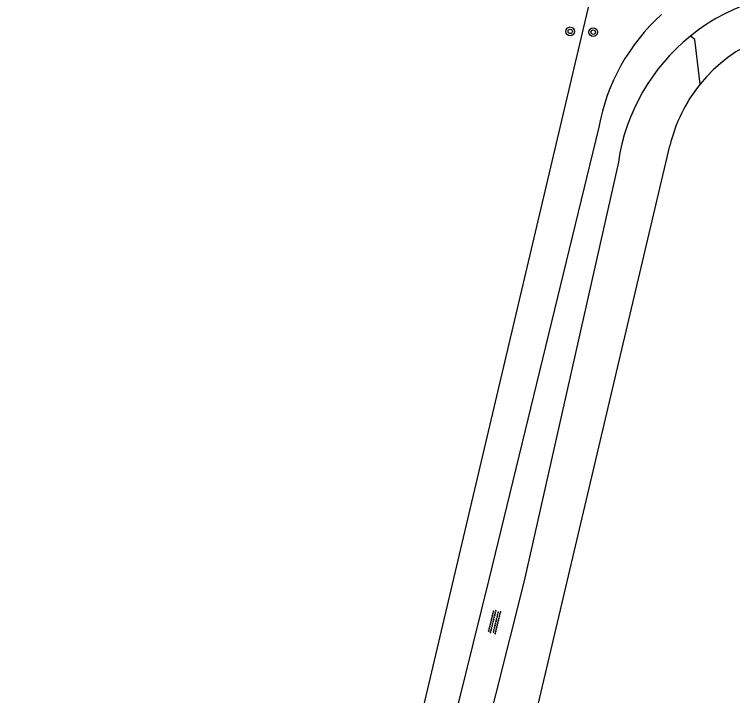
# Model space of a CAD drawing. Extents: x 128999 to 131010, y 395498 to 399007.
# Drawn here: x 130833.6 to 130898.8, y 396536 to 396597.9 of the extents above; entities that cross this region are included whole.
import ezdxf

# ---------------------------------------------------------------- set-up
doc = ezdxf.new("R2010")
doc.units = 0
for name, color, linetype in [('gg-afsc-hekwerk', 7, 'Continuous'), ('gg-knt-onverhard', 7, 'Continuous'), ('gt-grn-groengrens', 7, 'Continuous'), ('gt-symb-boom', 7, 'Continuous'), ('gt-symb-overige verharding', 7, 'Continuous')]:
    doc.layers.add(name, color=color, linetype=linetype)

# ---------------------------------------------------------------- blocks, each defined once
blk = doc.blocks.new('gt0-BOOM')
at = {"layer": 'gt-symb-boom'}
for radius in [0.4, 0.2]:
    blk.add_circle((0, 0), radius, dxfattribs=at)
blk = doc.blocks.new('gt0-OVH')
at = {"layer": 'gt-symb-overige verharding'}
for points in [[(-0.972, 0.298), (-0.967, 0.308), (-0.965, 0.319), (-0.966, 0.33), (-0.971, 0.34), (-0.978, 0.348), (-0.988, 0.353), (-0.999, 0.355), (-1.01, 0.354), (-1.02, 0.349), (-1.028, 0.342), (-1.033, 0.332), (-1.035, 0.321), (-1.034, 0.31), (-1.029, 0.3), (-1.022, 0.292), (-1.012, 0.287), (-1.001, 0.285), (-0.99, 0.286), (-0.98, 0.291)], [(-0.872, 0.106), (-0.867, 0.116), (-0.865, 0.126), (-0.866, 0.137), (-0.871, 0.147), (-0.878, 0.156), (-0.888, 0.161), (-0.899, 0.163), (-0.91, 0.162), (-0.92, 0.157), (-0.928, 0.15), (-0.933, 0.14), (-0.935, 0.129), (-0.934, 0.118), (-0.929, 0.108), (-0.922, 0.1), (-0.912, 0.095), (-0.901, 0.092), (-0.89, 0.094), (-0.88, 0.098)], [(-0.772, 0.298), (-0.767, 0.308), (-0.765, 0.319), (-0.766, 0.33), (-0.771, 0.34), (-0.778, 0.348), (-0.788, 0.353), (-0.799, 0.355), (-0.81, 0.354), (-0.82, 0.349), (-0.828, 0.342), (-0.833, 0.332), (-0.835, 0.321), (-0.834, 0.31), (-0.829, 0.3), (-0.822, 0.292), (-0.812, 0.287), (-0.801, 0.285), (-0.79, 0.286), (-0.78, 0.291)], [(-0.672, 0.106), (-0.667, 0.116), (-0.665, 0.126), (-0.666, 0.137), (-0.671, 0.147), (-0.678, 0.156), (-0.688, 0.161), (-0.699, 0.163), (-0.71, 0.162), (-0.72, 0.157), (-0.728, 0.15), (-0.733, 0.14), (-0.735, 0.129), (-0.734, 0.118), (-0.729, 0.108), (-0.722, 0.1), (-0.712, 0.095), (-0.701, 0.092), (-0.69, 0.094), (-0.68, 0.098)], [(-0.572, 0.298), (-0.567, 0.308), (-0.565, 0.319), (-0.566, 0.33), (-0.571, 0.34), (-0.578, 0.348), (-0.588, 0.353), (-0.599, 0.355), (-0.61, 0.354), (-0.62, 0.349), (-0.628, 0.342), (-0.633, 0.332), (-0.635, 0.321), (-0.634, 0.31), (-0.629, 0.3), (-0.622, 0.292), (-0.612, 0.287), (-0.601, 0.285), (-0.59, 0.286), (-0.58, 0.291)], [(-0.472, 0.106), (-0.467, 0.116), (-0.465, 0.126), (-0.466, 0.137), (-0.471, 0.147), (-0.478, 0.156), (-0.488, 0.161), (-0.499, 0.163), (-0.51, 0.162), (-0.52, 0.157), (-0.528, 0.15), (-0.533, 0.14), (-0.535, 0.129), (-0.534, 0.118), (-0.529, 0.108), (-0.522, 0.1), (-0.512, 0.095), (-0.501, 0.092), (-0.49, 0.094), (-0.48, 0.098)], [(-0.372, 0.298), (-0.367, 0.308), (-0.365, 0.319), (-0.366, 0.33), (-0.371, 0.34), (-0.378, 0.348), (-0.388, 0.353), (-0.399, 0.355), (-0.41, 0.354), (-0.42, 0.349), (-0.428, 0.342), (-0.433, 0.332), (-0.435, 0.321), (-0.434, 0.31), (-0.429, 0.3), (-0.422, 0.292), (-0.412, 0.287), (-0.401, 0.285), (-0.39, 0.286), (-0.38, 0.291)], [(-0.272, 0.106), (-0.267, 0.116), (-0.265, 0.126), (-0.266, 0.137), (-0.271, 0.147), (-0.278, 0.156), (-0.288, 0.161), (-0.299, 0.163), (-0.31, 0.162), (-0.32, 0.157), (-0.328, 0.15), (-0.333, 0.14), (-0.335, 0.129), (-0.334, 0.118), (-0.329, 0.108), (-0.322, 0.1), (-0.312, 0.095), (-0.301, 0.092), (-0.29, 0.094), (-0.28, 0.098)], [(-0.172, 0.298), (-0.167, 0.308), (-0.165, 0.319), (-0.166, 0.33), (-0.171, 0.34), (-0.178, 0.348), (-0.188, 0.353), (-0.199, 0.355), (-0.21, 0.354), (-0.22, 0.349), (-0.228, 0.342), (-0.233, 0.332), (-0.235, 0.321), (-0.234, 0.31), (-0.229, 0.3), (-0.222, 0.292), (-0.212, 0.287), (-0.201, 0.285), (-0.19, 0.286), (-0.18, 0.291)], [(-0.072, 0.106), (-0.067, 0.116), (-0.065, 0.126), (-0.066, 0.137), (-0.071, 0.147), (-0.078, 0.156), (-0.088, 0.161), (-0.099, 0.163), (-0.11, 0.162), (-0.12, 0.157), (-0.128, 0.15), (-0.133, 0.14), (-0.135, 0.129), (-0.134, 0.118), (-0.129, 0.108), (-0.122, 0.1), (-0.112, 0.095), (-0.101, 0.092), (-0.09, 0.094), (-0.08, 0.098)], [(0.028, 0.298), (0.033, 0.308), (0.035, 0.319), (0.034, 0.33), (0.029, 0.34), (0.022, 0.348), (0.012, 0.353), (0.001, 0.355), (-0.01, 0.354), (-0.02, 0.349), (-0.028, 0.342), (-0.033, 0.332), (-0.035, 0.321), (-0.034, 0.31), (-0.029, 0.3), (-0.022, 0.292), (-0.012, 0.287), (-0.001, 0.285), (0.01, 0.286), (0.02, 0.291)], [(0.128, 0.106), (0.133, 0.116), (0.135, 0.126), (0.134, 0.137), (0.129, 0.147), (0.122, 0.156), (0.112, 0.161), (0.101, 0.163), (0.09, 0.162), (0.08, 0.157), (0.072, 0.15), (0.067, 0.14), (0.065, 0.129), (0.066, 0.118), (0.071, 0.108), (0.078, 0.1), (0.088, 0.095), (0.099, 0.092), (0.11, 0.094), (0.12, 0.098)], [(0.228, 0.298), (0.233, 0.308), (0.235, 0.319), (0.234, 0.33), (0.229, 0.34), (0.222, 0.348), (0.212, 0.353), (0.201, 0.355), (0.19, 0.354), (0.18, 0.349), (0.172, 0.342), (0.167, 0.332), (0.165, 0.321), (0.166, 0.31), (0.171, 0.3), (0.178, 0.292), (0.188, 0.287), (0.199, 0.285), (0.21, 0.286), (0.22, 0.291)], [(0.328, 0.106), (0.333, 0.116), (0.335, 0.126), (0.334, 0.137), (0.329, 0.147), (0.322, 0.156), (0.312, 0.161), (0.301, 0.163), (0.29, 0.162), (0.28, 0.157), (0.272, 0.15), (0.267, 0.14), (0.265, 0.129), (0.266, 0.118), (0.271, 0.108), (0.278, 0.1), (0.288, 0.095), (0.299, 0.092), (0.31, 0.094), (0.32, 0.098)], [(0.428, 0.298), (0.433, 0.308), (0.435, 0.319), (0.434, 0.33), (0.429, 0.34), (0.422, 0.348), (0.412, 0.353), (0.401, 0.355), (0.39, 0.354), (0.38, 0.349), (0.372, 0.342), (0.367, 0.332), (0.365, 0.321), (0.366, 0.31), (0.371, 0.3), (0.378, 0.292), (0.388, 0.287), (0.399, 0.285), (0.41, 0.286), (0.42, 0.291)], [(0.528, 0.106), (0.533, 0.116), (0.535, 0.126), (0.534, 0.137), (0.529, 0.147), (0.522, 0.156), (0.512, 0.161), (0.501, 0.163), (0.49, 0.162), (0.48, 0.157), (0.472, 0.15), (0.467, 0.14), (0.465, 0.129), (0.466, 0.118), (0.471, 0.108), (0.478, 0.1), (0.488, 0.095), (0.499, 0.092), (0.51, 0.094), (0.52, 0.098)], [(0.628, 0.298), (0.633, 0.308), (0.635, 0.319), (0.634, 0.33), (0.629, 0.34), (0.622, 0.348), (0.612, 0.353), (0.601, 0.355), (0.59, 0.354), (0.58, 0.349), (0.572, 0.342), (0.567, 0.332), (0.565, 0.321), (0.566, 0.31), (0.571, 0.3), (0.578, 0.292), (0.588, 0.287), (0.599, 0.285), (0.61, 0.286), (0.62, 0.291)], [(0.728, 0.106), (0.733, 0.116), (0.735, 0.126), (0.734, 0.137), (0.729, 0.147), (0.722, 0.156), (0.712, 0.161), (0.701, 0.163), (0.69, 0.162), (0.68, 0.157), (0.672, 0.15), (0.667, 0.14), (0.665, 0.129), (0.666, 0.118), (0.671, 0.108), (0.678, 0.1), (0.688, 0.095), (0.699, 0.092), (0.71, 0.094), (0.72, 0.098)], [(0.828, 0.298), (0.833, 0.308), (0.835, 0.319), (0.834, 0.33), (0.829, 0.34), (0.822, 0.348), (0.812, 0.353), (0.801, 0.355), (0.79, 0.354), (0.78, 0.349), (0.772, 0.342), (0.767, 0.332), (0.765, 0.321), (0.766, 0.31), (0.771, 0.3), (0.778, 0.292), (0.788, 0.287), (0.799, 0.285), (0.81, 0.286), (0.82, 0.291)], [(0.928, 0.106), (0.933, 0.116), (0.935, 0.126), (0.934, 0.137), (0.929, 0.147), (0.922, 0.156), (0.912, 0.161), (0.901, 0.163), (0.89, 0.162), (0.88, 0.157), (0.872, 0.15), (0.867, 0.14), (0.865, 0.129), (0.866, 0.118), (0.871, 0.108), (0.878, 0.1), (0.888, 0.095), (0.899, 0.092), (0.91, 0.094), (0.92, 0.098)], [(1.028, 0.298), (1.033, 0.308), (1.035, 0.319), (1.034, 0.33), (1.029, 0.34), (1.022, 0.348), (1.012, 0.353), (1.001, 0.355), (0.99, 0.354), (0.98, 0.349), (0.972, 0.342), (0.967, 0.332), (0.965, 0.321), (0.966, 0.31), (0.971, 0.3), (0.978, 0.292), (0.988, 0.287), (0.999, 0.285), (1.01, 0.286), (1.02, 0.291)], [(-0.972, -0.142), (-0.967, -0.132), (-0.965, -0.121), (-0.966, -0.11), (-0.971, -0.1), (-0.978, -0.092), (-0.988, -0.087), (-0.999, -0.085), (-1.01, -0.086), (-1.02, -0.091), (-1.028, -0.098), (-1.033, -0.108), (-1.035, -0.119), (-1.034, -0.13), (-1.029, -0.14), (-1.022, -0.148), (-1.012, -0.153), (-1.001, -0.155), (-0.99, -0.154), (-0.98, -0.149)], [(-0.872, -0.334), (-0.867, -0.324), (-0.865, -0.314), (-0.866, -0.303), (-0.871, -0.293), (-0.878, -0.284), (-0.888, -0.279), (-0.899, -0.277), (-0.91, -0.278), (-0.92, -0.283), (-0.928, -0.29), (-0.933, -0.3), (-0.935, -0.311), (-0.934, -0.322), (-0.929, -0.332), (-0.922, -0.34), (-0.912, -0.345), (-0.901, -0.348), (-0.89, -0.346), (-0.88, -0.342)], [(-0.772, -0.142), (-0.767, -0.132), (-0.765, -0.121), (-0.766, -0.11), (-0.771, -0.1), (-0.778, -0.092), (-0.788, -0.087), (-0.799, -0.085), (-0.81, -0.086), (-0.82, -0.091), (-0.828, -0.098), (-0.833, -0.108), (-0.835, -0.119), (-0.834, -0.13), (-0.829, -0.14), (-0.822, -0.148), (-0.812, -0.153), (-0.801, -0.155), (-0.79, -0.154), (-0.78, -0.149)], [(-0.672, -0.334), (-0.667, -0.324), (-0.665, -0.314), (-0.666, -0.303), (-0.671, -0.293), (-0.678, -0.284), (-0.688, -0.279), (-0.699, -0.277), (-0.71, -0.278), (-0.72, -0.283), (-0.728, -0.29), (-0.733, -0.3), (-0.735, -0.311), (-0.734, -0.322), (-0.729, -0.332), (-0.722, -0.34), (-0.712, -0.345), (-0.701, -0.348), (-0.69, -0.346), (-0.68, -0.342)], [(-0.572, -0.142), (-0.567, -0.132), (-0.565, -0.121), (-0.566, -0.11), (-0.571, -0.1), (-0.578, -0.092), (-0.588, -0.087), (-0.599, -0.085), (-0.61, -0.086), (-0.62, -0.091), (-0.628, -0.098), (-0.633, -0.108), (-0.635, -0.119), (-0.634, -0.13), (-0.629, -0.14), (-0.622, -0.148), (-0.612, -0.153), (-0.601, -0.155), (-0.59, -0.154), (-0.58, -0.149)], [(-0.472, -0.334), (-0.467, -0.324), (-0.465, -0.314), (-0.466, -0.303), (-0.471, -0.293), (-0.478, -0.284), (-0.488, -0.279), (-0.499, -0.277), (-0.51, -0.278), (-0.52, -0.283), (-0.528, -0.29), (-0.533, -0.3), (-0.535, -0.311), (-0.534, -0.322), (-0.529, -0.332), (-0.522, -0.34), (-0.512, -0.345), (-0.501, -0.348), (-0.49, -0.346), (-0.48, -0.342)], [(-0.372, -0.142), (-0.367, -0.132), (-0.365, -0.121), (-0.366, -0.11), (-0.371, -0.1), (-0.378, -0.092), (-0.388, -0.087), (-0.399, -0.085), (-0.41, -0.086), (-0.42, -0.091), (-0.428, -0.098), (-0.433, -0.108), (-0.435, -0.119), (-0.434, -0.13), (-0.429, -0.14), (-0.422, -0.148), (-0.412, -0.153), (-0.401, -0.155), (-0.39, -0.154), (-0.38, -0.149)], [(-0.272, -0.334), (-0.267, -0.324), (-0.265, -0.314), (-0.266, -0.303), (-0.271, -0.293), (-0.278, -0.284), (-0.288, -0.279), (-0.299, -0.277), (-0.31, -0.278), (-0.32, -0.283), (-0.328, -0.29), (-0.333, -0.3), (-0.335, -0.311), (-0.334, -0.322), (-0.329, -0.332), (-0.322, -0.34), (-0.312, -0.345), (-0.301, -0.348), (-0.29, -0.346), (-0.28, -0.342)], [(-0.172, -0.142), (-0.167, -0.132), (-0.165, -0.121), (-0.166, -0.11), (-0.171, -0.1), (-0.178, -0.092), (-0.188, -0.087), (-0.199, -0.085), (-0.21, -0.086), (-0.22, -0.091), (-0.228, -0.098), (-0.233, -0.108), (-0.235, -0.119), (-0.234, -0.13), (-0.229, -0.14), (-0.222, -0.148), (-0.212, -0.153), (-0.201, -0.155), (-0.19, -0.154), (-0.18, -0.149)], [(-0.072, -0.334), (-0.067, -0.324), (-0.065, -0.314), (-0.066, -0.303), (-0.071, -0.293), (-0.078, -0.284), (-0.088, -0.279), (-0.099, -0.277), (-0.11, -0.278), (-0.12, -0.283), (-0.128, -0.29), (-0.133, -0.3), (-0.135, -0.311), (-0.134, -0.322), (-0.129, -0.332), (-0.122, -0.34), (-0.112, -0.345), (-0.101, -0.348), (-0.09, -0.346), (-0.08, -0.342)], [(0.028, -0.142), (0.033, -0.132), (0.035, -0.121), (0.034, -0.11), (0.029, -0.1), (0.022, -0.092), (0.012, -0.087), (0.001, -0.085), (-0.01, -0.086), (-0.02, -0.091), (-0.028, -0.098), (-0.033, -0.108), (-0.035, -0.119), (-0.034, -0.13), (-0.029, -0.14), (-0.022, -0.148), (-0.012, -0.153), (-0.001, -0.155), (0.01, -0.154), (0.02, -0.149)], [(0.128, -0.334), (0.133, -0.324), (0.135, -0.314), (0.134, -0.303), (0.129, -0.293), (0.122, -0.284), (0.112, -0.279), (0.101, -0.277), (0.09, -0.278), (0.08, -0.283), (0.072, -0.29), (0.067, -0.3), (0.065, -0.311), (0.066, -0.322), (0.071, -0.332), (0.078, -0.34), (0.088, -0.345), (0.099, -0.348), (0.11, -0.346), (0.12, -0.342)], [(0.228, -0.142), (0.233, -0.132), (0.235, -0.121), (0.234, -0.11), (0.229, -0.1), (0.222, -0.092), (0.212, -0.087), (0.201, -0.085), (0.19, -0.086), (0.18, -0.091), (0.172, -0.098), (0.167, -0.108), (0.165, -0.119), (0.166, -0.13), (0.171, -0.14), (0.178, -0.148), (0.188, -0.153), (0.199, -0.155), (0.21, -0.154), (0.22, -0.149)], [(0.328, -0.334), (0.333, -0.324), (0.335, -0.314), (0.334, -0.303), (0.329, -0.293), (0.322, -0.284), (0.312, -0.279), (0.301, -0.277), (0.29, -0.278), (0.28, -0.283), (0.272, -0.29), (0.267, -0.3), (0.265, -0.311), (0.266, -0.322), (0.271, -0.332), (0.278, -0.34), (0.288, -0.345), (0.299, -0.348), (0.31, -0.346), (0.32, -0.342)], [(0.428, -0.142), (0.433, -0.132), (0.435, -0.121), (0.434, -0.11), (0.429, -0.1), (0.422, -0.092), (0.412, -0.087), (0.401, -0.085), (0.39, -0.086), (0.38, -0.091), (0.372, -0.098), (0.367, -0.108), (0.365, -0.119), (0.366, -0.13), (0.371, -0.14), (0.378, -0.148), (0.388, -0.153), (0.399, -0.155), (0.41, -0.154), (0.42, -0.149)], [(0.528, -0.334), (0.533, -0.324), (0.535, -0.314), (0.534, -0.303), (0.529, -0.293), (0.522, -0.284), (0.512, -0.279), (0.501, -0.277), (0.49, -0.278), (0.48, -0.283), (0.472, -0.29), (0.467, -0.3), (0.465, -0.311), (0.466, -0.322), (0.471, -0.332), (0.478, -0.34), (0.488, -0.345), (0.499, -0.348), (0.51, -0.346), (0.52, -0.342)], [(0.628, -0.142), (0.633, -0.132), (0.635, -0.121), (0.634, -0.11), (0.629, -0.1), (0.622, -0.092), (0.612, -0.087), (0.601, -0.085), (0.59, -0.086), (0.58, -0.091), (0.572, -0.098), (0.567, -0.108), (0.565, -0.119), (0.566, -0.13), (0.571, -0.14), (0.578, -0.148), (0.588, -0.153), (0.599, -0.155), (0.61, -0.154), (0.62, -0.149)], [(0.728, -0.334), (0.733, -0.324), (0.735, -0.314), (0.734, -0.303), (0.729, -0.293), (0.722, -0.284), (0.712, -0.279), (0.701, -0.277), (0.69, -0.278), (0.68, -0.283), (0.672, -0.29), (0.667, -0.3), (0.665, -0.311), (0.666, -0.322), (0.671, -0.332), (0.678, -0.34), (0.688, -0.345), (0.699, -0.348), (0.71, -0.346), (0.72, -0.342)], [(0.828, -0.142), (0.833, -0.132), (0.835, -0.121), (0.834, -0.11), (0.829, -0.1), (0.822, -0.092), (0.812, -0.087), (0.801, -0.085), (0.79, -0.086), (0.78, -0.091), (0.772, -0.098), (0.767, -0.108), (0.765, -0.119), (0.766, -0.13), (0.771, -0.14), (0.778, -0.148), (0.788, -0.153), (0.799, -0.155), (0.81, -0.154), (0.82, -0.149)], [(0.928, -0.334), (0.933, -0.324), (0.935, -0.314), (0.934, -0.303), (0.929, -0.293), (0.922, -0.284), (0.912, -0.279), (0.901, -0.277), (0.89, -0.278), (0.88, -0.283), (0.872, -0.29), (0.867, -0.3), (0.865, -0.311), (0.866, -0.322), (0.871, -0.332), (0.878, -0.34), (0.888, -0.345), (0.899, -0.348), (0.91, -0.346), (0.92, -0.342)], [(1.028, -0.142), (1.033, -0.132), (1.035, -0.121), (1.034, -0.11), (1.029, -0.1), (1.022, -0.092), (1.012, -0.087), (1.001, -0.085), (0.99, -0.086), (0.98, -0.091), (0.972, -0.098), (0.967, -0.108), (0.965, -0.119), (0.966, -0.13), (0.971, -0.14), (0.978, -0.148), (0.988, -0.153), (0.999, -0.155), (1.01, -0.154), (1.02, -0.149)]]:
    blk.add_lwpolyline(points, close=True, dxfattribs=at)

msp = doc.modelspace()

# ---------------------------------------------------------------- linework, layer by layer
at = {"layer": 'gg-afsc-hekwerk'}
msp.add_line((130833.555, 396377.447), (130886.711, 396602.876), dxfattribs=at)
at = {"layer": 'gg-knt-onverhard'}
for points in [[(130886.6, 396587.63), (130876.66, 396546.69), (130861.56, 396485.62), (130837.447, 396377.175)], [(130888.38, 396584.456), (130879.83, 396546.43), (130864.31, 396484.66), (130846.95, 396406.97), (130840.646, 396377.028)]]:
    msp.add_lwpolyline(points, dxfattribs=at)
for centre, radius, start, end in [((130906.248, 396581.849), 18.055, 81.81115, 128.83513), ((130904.622, 396584.318), 18.324, 132.24436, 169.58762), ((130906.246, 396581.846), 18.056, 128.8264, 171.6903)]:
    msp.add_arc(centre, radius, start, end, dxfattribs=at)
at = {"layer": 'gt-grn-groengrens'}
for points in [[(130895.803, 396591.539), (130895.336, 396595.613), (130894.926, 396595.913)], [(130843.682, 396376.645), (130872.82, 396500), (130893.057, 396585.938)]]:
    msp.add_lwpolyline(points, dxfattribs=at)
for centre, radius, start, end in [((130906.683, 396582.731), 13.999, 83.85418, 141.00709), ((130906.688, 396582.729), 14.003, 141.01313, 166.75225)]:
    msp.add_arc(centre, radius, start, end, dxfattribs=at)

# ---------------------------------------------------------------- block references
at = {"layer": 'gt-symb-boom'}
for p in [(130884.011, 396596.335), (130886.103, 396596.263)]:
    msp.add_blockref('gt0-BOOM', p, dxfattribs=at)
at = {"layer": 'gt-symb-overige verharding', "rotation": -103.82779503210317}
msp.add_blockref('gt0-OVH', (130877.129, 396542.701), dxfattribs=at)

doc.saveas('drawing.dxf')
